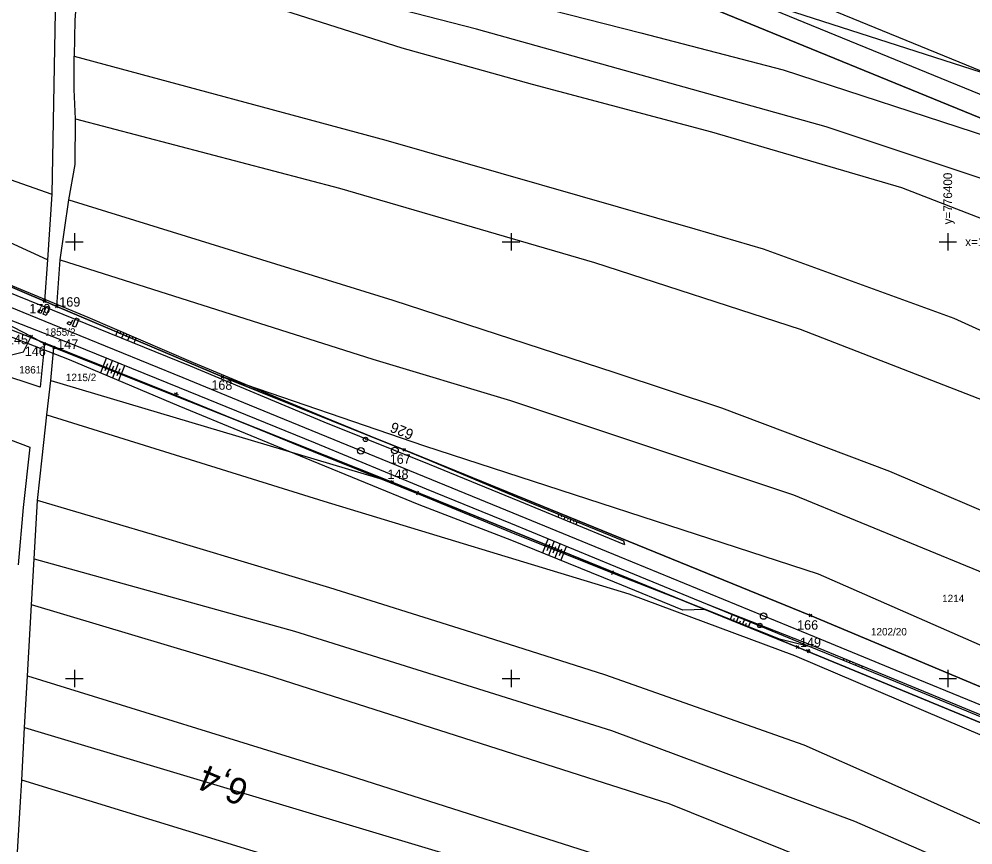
# Model space of a CAD drawing. Extents: x -779302 to -774398, y -1144902 to -1142831.
# Drawn here: x -776612.7 to -776394.2, y -1144138.1 to -1143949 of the extents above; entities that cross this region are included whole.
import ezdxf

# ---------------------------------------------------------------- set-up
doc = ezdxf.new("R2010")
doc.units = 0
for name, color, linetype in [('hektosit - Vrstva 5', 7, 'Continuous'), ('Hranice parcel', 7, 'Continuous'), ('legenda I_5_2 - Vrstva 53', 7, 'Continuous'), ('Parcelní čísla', 7, 'Continuous'), ('SŽDC', 7, 'Continuous'), ('Vrstva 1', 7, 'Continuous'), ('zjednodus_g_situ-seda - Vrstva 1', 7, 'Continuous'), ('zjednodus_g_situ-seda - Vrstva 33', 7, 'Continuous'), ('zjednodus_g_situ-seda - Vrstva 48', 7, 'Continuous'), ('zjednodus_g_situ-seda - Vrstva 49', 7, 'Continuous'), ('zjednodus_g_situ-seda - Vrstva 63', 7, 'Continuous'), ('zjednodus_g_situ-seda - Vrstva 7', 7, 'Continuous')]:
    doc.layers.add(name, color=color, linetype=linetype)

msp = doc.modelspace()

# ---------------------------------------------------------------- linework, layer by layer
at = {"layer": 'hektosit - Vrstva 5'}
for p, q in [((-776600, -1143998), (-776600, -1144002)), ((-776500, -1143998), (-776500, -1144002)), ((-776400, -1143998), (-776400, -1144002)), ((-776602, -1144000), (-776598, -1144000)), ((-776502, -1144000), (-776498, -1144000)), ((-776402, -1144000), (-776398, -1144000)), ((-776600, -1144098), (-776600, -1144102)), ((-776500, -1144098), (-776500, -1144102)), ((-776400, -1144098), (-776400, -1144102)), ((-776602, -1144100), (-776598, -1144100)), ((-776502, -1144100), (-776498, -1144100)), ((-776402, -1144100), (-776398, -1144100))]:
    msp.add_line(p, q, dxfattribs=at)
at = {"layer": 'Hranice parcel'}
for p, q in [((-776606.15, -1144004.1), (-776659.21, -1143979.86)), ((-776605.13, -1143989.13), (-776606.15, -1144004.1)), ((-776603.25, -1144004.14), (-776601.27, -1143990.4)), ((-776606.15, -1144004.1), (-776606.8, -1144013.63)), ((-776604, -1144014.82), (-776603.25, -1144004.14)), ((-776604, -1144014.82), (-776606.8, -1144013.63)), ((-776566.07, -1144030.95), (-776604, -1144014.82)), ((-776609.89, -1144021.72), (-776606.85, -1144023.34)), ((-776604.66, -1144024.21), (-776606.85, -1144023.34)), ((-776605.38, -1144031.75), (-776604.66, -1144024.21)), ((-776604.66, -1144024.21), (-776527.2, -1144055.02)), ((-776606.26, -1144039.66), (-776605.38, -1144031.75)), ((-776605.38, -1144031.75), (-776527.2, -1144055.02)), ((-776609.22, -1144072.59), (-776608.45, -1144059.24)), ((-776609.79, -1144083.15), (-776609.22, -1144072.59)), ((-776610.76, -1144099.41), (-776609.79, -1144083.15)), ((-776611.4, -1144111.19), (-776610.76, -1144099.41)), ((-776612.01, -1144123.26), (-776611.4, -1144111.19))]:
    msp.add_line(p, q, dxfattribs=at)
for points in [[(-776820, -1143895.49), (-776772.87, -1143897.45), (-776747.85, -1143898.96), (-776698.05, -1143910.34), (-776694.83, -1143910.84), (-776657.28, -1143908.19), (-776601.62, -1143899.55), (-776592.84, -1143903.3), (-776597.4, -1143912.49), (-776602.75, -1143931.33), (-776604.39, -1143947.31), (-776605.13, -1143989.13)], [(-776820, -1143895.49), (-776784.26, -1143914.96), (-776722.27, -1143943.99), (-776720.17, -1143944.94), (-776699.56, -1143954.27), (-776655.56, -1143971.36), (-776605.13, -1143989.13)], [(-776111.68, -1144084.62), (-776181.26, -1144059.74), (-776246.74, -1144031.99), (-776297.59, -1144005.18), (-776341.39, -1143983.08), (-776381.58, -1143964.67), (-776441.43, -1143945.4), (-776519.5, -1143926.07), (-776584.9, -1143900.82)], [(-776593.79, -1143913.81), (-776553, -1143929.07), (-776527.51, -1143937.51), (-776470.29, -1143952.19), (-776437.66, -1143960.66), (-776390.42, -1143976.01), (-776344.1, -1143996.17), (-776221.27, -1144057.17), (-776180.2, -1144074), (-776142.2, -1144086.85), (-776107.01, -1144097.64)], [(-776103.17, -1144108.34), (-776139.62, -1144097.29), (-776185.19, -1144082.67), (-776230.28, -1144063.14), (-776268.85, -1144045.98), (-776311.69, -1144022.93), (-776347.15, -1144004.12), (-776382.3, -1143988.84), (-776427.82, -1143973.66), (-776507.88, -1143951.31), (-776536.14, -1143944), (-776596.43, -1143923.1)], [(-776598.61, -1143932.15), (-776599.89, -1143949.22), (-776600.02, -1143957.46)], [(-776098.85, -1144120.12), (-776143.82, -1144104.66), (-776186.51, -1144088.97), (-776252.37, -1144061.74), (-776287.1, -1144045.07), (-776351.09, -1144013.34), (-776382, -1143998.69), (-776410.54, -1143987.67), (-776454.04, -1143974.87), (-776495.11, -1143963.98), (-776524.93, -1143955.67), (-776598.61, -1143932.15)], [(-776606.8, -1144013.63), (-776617.86, -1144008.92), (-776755.18, -1143951.9)], [(-776600.02, -1143957.46), (-776528.66, -1143976.76), (-776457.94, -1143997.05), (-776442.28, -1144001.65), (-776398.64, -1144017.46), (-776351.09, -1144039.08), (-776262.34, -1144082.22), (-776198.07, -1144108.44), (-776142.1, -1144126.74), (-776090.77, -1144146.14)], [(-776599.74, -1143971.88), (-776600.02, -1143965.11), (-776600.02, -1143957.46)], [(-776609.89, -1144021.72), (-776627.91, -1144012.39), (-776712.36, -1143980.08), (-776747.29, -1143966.09)], [(-776601.27, -1143990.4), (-776599.81, -1143982.32), (-776599.74, -1143971.88)], [(-776599.74, -1143971.88), (-776539.25, -1143987.71), (-776480.91, -1144004.77), (-776433.76, -1144019.99), (-776387.97, -1144037.81), (-776365.6, -1144047.46), (-776310.35, -1144075.44), (-776280.61, -1144089.36), (-776258.25, -1144098.68), (-776214.75, -1144117.12), (-776097.7, -1144157.79)], [(-776767.95, -1143981.96), (-776762.67, -1143982.65), (-776729.67, -1143999.15), (-776703.74, -1144010.31), (-776668.57, -1144024.89), (-776610.21, -1144047.01), (-776611.68, -1144060.82), (-776612.85, -1144073.99)], [(-776601.27, -1143990.4), (-776527.05, -1144013.4), (-776476.25, -1144029.92), (-776451.83, -1144038), (-776413.3, -1144052.52), (-776382.54, -1144065.64), (-776348.92, -1144080.63), (-776308.77, -1144099.81), (-776271.78, -1144116.96), (-776235.24, -1144132.31), (-776202.98, -1144142.91), (-776103.02, -1144176.77)], [(-776603.25, -1144004.14), (-776531.61, -1144026.86), (-776500.12, -1144036.38), (-776435.33, -1144057.94), (-776392.95, -1144075.37), (-776356.59, -1144091.91), (-776289.18, -1144124.7), (-776254.94, -1144139.28), (-776198.32, -1144160.66), (-776146.7, -1144178.71), (-776104.57, -1144192.02)], [(-776606.85, -1144023.34), (-776607.85, -1144033.28), (-776617.82, -1144029.98), (-776618.37, -1144026.88), (-776611.66, -1144025.2), (-776609.89, -1144021.72)], [(-776113.15, -1144215.23), (-776237.42, -1144165.58), (-776253.98, -1144158.55), (-776339.24, -1144124.31), (-776431.42, -1144085.55), (-776524.5, -1144047.63), (-776566.07, -1144030.95)], [(-776104.82, -1144208.77), (-776145.81, -1144196.56), (-776234.45, -1144165.02), (-776273.96, -1144148.97), (-776319.4, -1144129.31), (-776389.63, -1144093.66), (-776429.56, -1144076.12), (-776519.73, -1144046.81), (-776566.07, -1144030.95)], [(-776608.45, -1144059.24), (-776607.36, -1144049.49), (-776606.26, -1144039.66)], [(-776606.26, -1144039.66), (-776542.86, -1144059.4), (-776473.03, -1144080.58), (-776435.07, -1144094.71), (-776377.12, -1144119.5), (-776337.3, -1144138.78), (-776296.76, -1144160.19), (-776250.47, -1144178.1), (-776196.94, -1144197.35), (-776161.72, -1144209.31), (-776126.28, -1144219.86)], [(-776527.2, -1144055.02), (-776434.38, -1144092.81), (-776342.13, -1144130.92), (-776325.22, -1144137.73)], [(-776110.54, -1144243.08), (-776159.55, -1144227.35), (-776214.73, -1144208.93), (-776283.73, -1144182.09), (-776414.91, -1144123.19), (-776432.86, -1144115.28), (-776478.51, -1144099.13), (-776510.43, -1144089.03), (-776541.53, -1144079.23), (-776582.13, -1144067.05), (-776608.45, -1144059.24)], [(-776609.22, -1144072.59), (-776549.62, -1144089.18), (-776477.02, -1144111.9), (-776421.35, -1144132.65), (-776283.48, -1144192.64), (-776246.29, -1144206.67), (-776201.94, -1144223.07), (-776173.05, -1144232.7), (-776113.8, -1144251.1)], [(-776118.46, -1144262.59), (-776213.85, -1144232.45), (-776276.83, -1144209.03), (-776421.73, -1144145.66), (-776463.81, -1144128.69), (-776555.71, -1144099.28), (-776609.79, -1144083.15)], [(-776610.76, -1144099.41), (-776538.78, -1144121.66), (-776471.83, -1144143.05), (-776416.15, -1144164.19), (-776357.31, -1144189.49), (-776292.36, -1144218.98), (-776247.15, -1144237), (-776206.49, -1144251.17), (-776124.24, -1144276.84)], [(-776611.4, -1144111.19), (-776509.83, -1144141.71), (-776435.48, -1144167.03), (-776362.11, -1144199.54), (-776309.74, -1144224.06), (-776263.02, -1144242.23), (-776193.31, -1144267.08), (-776128.39, -1144287.08)], [(-776613.35, -1144144.87), (-776612.26, -1144126.98), (-776612.01, -1144123.26)], [(-776132.3, -1144298.01), (-776193.18, -1144278.57), (-776239.59, -1144263.48), (-776301.12, -1144240.48), (-776347.51, -1144219.6), (-776446.62, -1144176.16), (-776482.94, -1144162.91), (-776612.01, -1144123.26)]]:
    msp.add_lwpolyline(points, dxfattribs=at)
at = {"layer": 'legenda I_5_2 - Vrstva 53'}
for points in [[(-776617.86, -1144008.92), (-776606.8, -1144013.63), (-776604, -1144014.82), (-776566.07, -1144030.95), (-776524.5, -1144047.63), (-776431.42, -1144085.55), (-776339.24, -1144124.31)], [(-776342.13, -1144130.92), (-776434.38, -1144092.81), (-776527.2, -1144055.02), (-776604.66, -1144024.21), (-776606.85, -1144023.34), (-776609.89, -1144021.72), (-776627.91, -1144012.39)]]:
    msp.add_lwpolyline(points, dxfattribs=at)
at = {"layer": 'SŽDC'}
for p, q in [((-776606.6, -1144013.83), (-776607.1, -1144013.33)), ((-776606.6, -1144013.43), (-776607.1, -1144013.93)), ((-776607, -1144013.83), (-776606.5, -1144013.33)), ((-776607, -1144013.43), (-776606.5, -1144013.93)), ((-776606.8, -1144013.63), (-776606.8, -1144013.63)), ((-776603.8, -1144015.02), (-776604.3, -1144014.52)), ((-776603.8, -1144014.62), (-776604.3, -1144015.12)), ((-776604.2, -1144015.02), (-776603.7, -1144014.52)), ((-776604.2, -1144014.62), (-776603.7, -1144015.12)), ((-776604, -1144014.82), (-776604, -1144014.82)), ((-776609.69, -1144021.92), (-776610.19, -1144021.42)), ((-776609.69, -1144021.52), (-776610.19, -1144022.02)), ((-776610.09, -1144021.92), (-776609.59, -1144021.42)), ((-776610.09, -1144021.52), (-776609.59, -1144022.02)), ((-776609.89, -1144021.72), (-776609.89, -1144021.72)), ((-776606.65, -1144023.54), (-776607.15, -1144023.04)), ((-776606.65, -1144023.14), (-776607.15, -1144023.64)), ((-776607.05, -1144023.54), (-776606.55, -1144023.04)), ((-776607.05, -1144023.14), (-776606.55, -1144023.64)), ((-776606.85, -1144023.34), (-776606.85, -1144023.34)), ((-776604.46, -1144024.41), (-776604.96, -1144023.91)), ((-776604.46, -1144024.01), (-776604.96, -1144024.51)), ((-776604.86, -1144024.41), (-776604.36, -1144023.91)), ((-776604.86, -1144024.01), (-776604.36, -1144024.51)), ((-776604.66, -1144024.21), (-776604.66, -1144024.21)), ((-776565.87, -1144031.15), (-776566.37, -1144030.65)), ((-776565.87, -1144030.75), (-776566.37, -1144031.25)), ((-776566.27, -1144031.15), (-776565.77, -1144030.65)), ((-776566.27, -1144030.75), (-776565.77, -1144031.25)), ((-776566.07, -1144030.95), (-776566.07, -1144030.95)), ((-776524.3, -1144047.83), (-776524.8, -1144047.33)), ((-776524.3, -1144047.43), (-776524.8, -1144047.93)), ((-776524.7, -1144047.83), (-776524.2, -1144047.33)), ((-776524.7, -1144047.43), (-776524.2, -1144047.93)), ((-776524.5, -1144047.63), (-776524.5, -1144047.63)), ((-776527, -1144055.22), (-776527.5, -1144054.72)), ((-776527, -1144054.82), (-776527.5, -1144055.32)), ((-776527.4, -1144055.22), (-776526.9, -1144054.72)), ((-776527.4, -1144054.82), (-776526.9, -1144055.32)), ((-776527.2, -1144055.02), (-776527.2, -1144055.02)), ((-776431.22, -1144085.75), (-776431.72, -1144085.25)), ((-776431.22, -1144085.35), (-776431.72, -1144085.85)), ((-776431.62, -1144085.75), (-776431.12, -1144085.25)), ((-776431.62, -1144085.35), (-776431.12, -1144085.85)), ((-776431.42, -1144085.55), (-776431.42, -1144085.55)), ((-776434.18, -1144093.01), (-776434.68, -1144092.51)), ((-776434.18, -1144092.61), (-776434.68, -1144093.11)), ((-776434.58, -1144093.01), (-776434.08, -1144092.51)), ((-776434.58, -1144092.61), (-776434.08, -1144093.11)), ((-776434.38, -1144092.81), (-776434.38, -1144092.81))]:
    msp.add_line(p, q, dxfattribs=at)
for points in [[(-776098.59, -1144230.98), (-776104.51, -1144228.21), (-776116.08, -1144223.44), (-776126.28, -1144219.86), (-776203.96, -1144186.83), (-776252.27, -1144167.08), (-776325.22, -1144137.73), (-776342.13, -1144130.92), (-776434.38, -1144092.81), (-776527.2, -1144055.02), (-776604.66, -1144024.21), (-776606.85, -1144023.34), (-776609.89, -1144021.72), (-776627.91, -1144012.39), (-776712.36, -1143980.08), (-776747.29, -1143966.09), (-776893.47, -1143907.54), (-776959.34, -1143880.62), (-776970.83, -1143876.37), (-776982.48, -1143870.69)], [(-776932.26, -1143880.54), (-776911.85, -1143884.6), (-776911.17, -1143889.61), (-776861.29, -1143910.51), (-776802.08, -1143934.12), (-776755.18, -1143951.9), (-776617.86, -1144008.92), (-776606.8, -1144013.63), (-776604, -1144014.82), (-776566.07, -1144030.95), (-776524.5, -1144047.63), (-776431.42, -1144085.55), (-776339.24, -1144124.31), (-776253.98, -1144158.55), (-776237.42, -1144165.58), (-776113.15, -1144215.23), (-776109.59, -1144216.67), (-776105.05, -1144218.51), (-776101.21, -1144220.07), (-776096.42, -1144222.78), (-776095.57, -1144223.11)]]:
    msp.add_lwpolyline(points, dxfattribs=at)
at = {"layer": 'Vrstva 1'}
for points in [[(-775713.68, -1144238.31), (-776879.99, -1143761.57), (-776992.36, -1144036.48), (-775826.05, -1144513.22)], [(-775828.78, -1144506.7), (-776985.84, -1144033.74), (-776877.25, -1143768.09), (-775720.2, -1144241.05)], [(-775726.71, -1144243.78), (-776684.76, -1143852.17), (-776789.57, -1144108.58), (-775831.52, -1144500.19)], [(-775831.52, -1144500.19), (-776789.57, -1144108.58), (-776684.76, -1143852.17), (-775726.71, -1144243.78)]]:
    msp.add_lwpolyline(points, close=True, dxfattribs=at)
at = {"layer": 'zjednodus_g_situ-seda - Vrstva 1'}
msp.add_lwpolyline([(-776392.07, -1144106.25), (-776411.79, -1144098.15), (-776430.52, -1144090.47), (-776454.34, -1144080.7), (-776475.2, -1144072.15), (-776499.53, -1144062.17), (-776519.84, -1144053.85), (-776543.88, -1144043.98), (-776559.89, -1144037.42), (-776575.11, -1144031.19), (-776598.67, -1144021.52), (-776616.38, -1144014.26)], dxfattribs=at)
at = {"layer": 'zjednodus_g_situ-seda - Vrstva 33'}
for points in [[(-776606.47, -1144016.87), (-776607.16, -1144016.59), (-776606.4, -1144014.72), (-776605.71, -1144015.01)], [(-776599.75, -1144019.58), (-776600.44, -1144019.29), (-776599.68, -1144017.43), (-776598.99, -1144017.71)]]:
    msp.add_lwpolyline(points, close=True, dxfattribs=at)
for points in [[(-776607.17, -1144015.23), (-776607.65, -1144016.39), (-776608.13, -1144016.2), (-776608.26, -1144016.09), (-776608.28, -1144015.86), (-776608.24, -1144015.76), (-776608.06, -1144015.61), (-776607.89, -1144015.62), (-776607.41, -1144015.82)], [(-776600.45, -1144017.94), (-776600.93, -1144019.1), (-776601.41, -1144018.9), (-776601.54, -1144018.79), (-776601.56, -1144018.56), (-776601.52, -1144018.46), (-776601.34, -1144018.31), (-776601.17, -1144018.33), (-776600.69, -1144018.53)]]:
    msp.add_lwpolyline(points, dxfattribs=at)
at = {"layer": 'zjednodus_g_situ-seda - Vrstva 48'}
for p, q in [((-776590.05, -1144020.27), (-776590.58, -1144021.5)), ((-776589.36, -1144020.56), (-776589.62, -1144021.17)), ((-776588.67, -1144020.86), (-776589.19, -1144022.07)), ((-776587.98, -1144021.15), (-776588.24, -1144021.75)), ((-776587.29, -1144021.45), (-776587.8, -1144022.64)), ((-776586.6, -1144021.74), (-776586.86, -1144022.33)), ((-776585.91, -1144022.04), (-776586.41, -1144023.2)), ((-776593.39, -1144028.53), (-776592.63, -1144026.64)), ((-776592.69, -1144028.81), (-776592.32, -1144027.86)), ((-776592, -1144029.09), (-776591.24, -1144027.2)), ((-776590.6, -1144029.64), (-776589.85, -1144027.77)), ((-776593.42, -1144028.52), (-776594.03, -1144030.03)), ((-776592.72, -1144028.8), (-776593.03, -1144029.56)), ((-776592.03, -1144029.07), (-776592.64, -1144030.61)), ((-776591.33, -1144029.35), (-776591.64, -1144030.13)), ((-776591.3, -1144029.36), (-776590.93, -1144028.42)), ((-776590.64, -1144029.63), (-776591.26, -1144031.19)), ((-776589.94, -1144029.91), (-776590.25, -1144030.7)), ((-776589.91, -1144029.92), (-776589.53, -1144028.98)), ((-776589.21, -1144030.2), (-776588.47, -1144028.33)), ((-776589.24, -1144030.19), (-776589.88, -1144031.78)), ((-776489.07, -1144062.46), (-776489.31, -1144063.05)), ((-776488.37, -1144062.75), (-776488.49, -1144063.04)), ((-776487.68, -1144063.03), (-776487.92, -1144063.62)), ((-776486.99, -1144063.32), (-776487.11, -1144063.61)), ((-776486.29, -1144063.6), (-776486.54, -1144064.2)), ((-776485.6, -1144063.89), (-776485.72, -1144064.19)), ((-776484.91, -1144064.17), (-776485.15, -1144064.77)), ((-776492.16, -1144069.72), (-776491.49, -1144068.06)), ((-776491.46, -1144070), (-776491.13, -1144069.17)), ((-776490.77, -1144070.28), (-776490.11, -1144068.63)), ((-776489.37, -1144070.84), (-776488.72, -1144069.2)), ((-776492.18, -1144069.71), (-776492.79, -1144071.24)), ((-776491.48, -1144069.99), (-776491.79, -1144070.76)), ((-776490.78, -1144070.27), (-776491.4, -1144071.81)), ((-776490.09, -1144070.55), (-776490.4, -1144071.32)), ((-776490.07, -1144070.56), (-776489.74, -1144069.74)), ((-776489.39, -1144070.83), (-776490.01, -1144072.38)), ((-776488.69, -1144071.11), (-776489, -1144071.88)), ((-776488.68, -1144071.11), (-776488.35, -1144070.3)), ((-776488, -1144071.39), (-776488.62, -1144072.94)), ((-776487.98, -1144071.39), (-776487.33, -1144069.77)), ((-776449.77, -1144086.49), (-776449.33, -1144085.39)), ((-776449.08, -1144086.77), (-776448.86, -1144086.22)), ((-776448.38, -1144087.05), (-776447.95, -1144085.96)), ((-776447.68, -1144087.33), (-776447.47, -1144086.79)), ((-776446.99, -1144087.6), (-776446.56, -1144086.54)), ((-776446.29, -1144087.88), (-776446.08, -1144087.35)), ((-776445.59, -1144088.16), (-776445.18, -1144087.11)), ((-776423.78, -1144095.44), (-776423.94, -1144095.85)), ((-776423.08, -1144095.73), (-776423.17, -1144095.93)), ((-776422.39, -1144096.01), (-776422.55, -1144096.42)), ((-776421.7, -1144096.3), (-776421.78, -1144096.5)), ((-776421, -1144096.59), (-776421.16, -1144096.98)), ((-776420.31, -1144096.87), (-776420.39, -1144097.07)), ((-776419.61, -1144097.16), (-776419.78, -1144097.55))]:
    msp.add_line(p, q, dxfattribs=at)
at = {"layer": 'zjednodus_g_situ-seda - Vrstva 49'}
for points in [[(-776455.48, -1144084.21), (-776460.7, -1144084.33), (-776476.33, -1144077.95), (-776499.84, -1144068.37), (-776521.05, -1144060.27), (-776545.65, -1144050.16), (-776576.02, -1144037.61), (-776601.11, -1144027.05), (-776617.22, -1144020.76), (-776633.99, -1144014.11), (-776657.69, -1144004.15), (-776680.17, -1143995.24), (-776701.4, -1143986.3), (-776722.06, -1143978.39), (-776740.32, -1143970.09)], [(-776431.5, -1144092.78), (-776438.51, -1144090.99), (-776455.48, -1144084.21), (-776475.22, -1144076.5), (-776499.98, -1144066.59), (-776520.06, -1144058.24), (-776545.23, -1144048.08), (-776575.75, -1144035.58), (-776601.52, -1144025.28), (-776616.83, -1144019.28), (-776632.84, -1144013.05), (-776656.82, -1144003.29), (-776679.44, -1143993.86), (-776700.3, -1143985.41), (-776721.05, -1143977.01), (-776740.32, -1143970.09)], [(-776473.96, -1144069.4), (-776474.21, -1144068.58), (-776497.8, -1144058.87), (-776518.68, -1144050.08), (-776542.45, -1144040.31), (-776572.7, -1144027.7), (-776596.82, -1144017.37), (-776614.98, -1144009.8), (-776629.02, -1144004.08), (-776653.1, -1143994.29), (-776677.17, -1143984.36), (-776698.68, -1143975.81), (-776705.61, -1143973.55)], [(-776473.96, -1144069.4), (-776498.02, -1144059.45), (-776518.71, -1144050.97), (-776542.83, -1144041.32), (-776573.43, -1144028.49), (-776597.28, -1144018.78), (-776615.57, -1144011.36), (-776630.29, -1144005.35), (-776653.73, -1143995.64), (-776677.1, -1143986.07), (-776698.93, -1143976.53), (-776705.61, -1143973.55)], [(-776455.03, -1144083.03), (-776476.02, -1144074.43), (-776500.08, -1144064.52), (-776519.37, -1144056.67), (-776544.75, -1144046.12), (-776560.76, -1144039.59), (-776575.89, -1144033.44), (-776600.19, -1144023.56), (-776616.99, -1144017.02), (-776632.28, -1144010.5)], [(-776229.97, -1144175.53), (-776243.26, -1144170.11), (-776269.19, -1144159.31), (-776288.26, -1144151.69), (-776307.22, -1144143.79), (-776330.9, -1144134.03), (-776352.06, -1144125.33), (-776369.55, -1144118.18), (-776393.41, -1144108.37), (-776413.17, -1144100.24), (-776431.5, -1144092.78), (-776455.03, -1144083.03)], [(-776229.97, -1144175.53), (-776244.46, -1144169.05), (-776268.99, -1144158.9), (-776288, -1144151.25), (-776307.06, -1144143.46), (-776330.66, -1144133.68), (-776351.74, -1144124.88), (-776369.61, -1144117.58), (-776393.25, -1144108.04), (-776412.87, -1144099.93), (-776431.26, -1144092.36), (-776455.03, -1144083.03)]]:
    msp.add_lwpolyline(points, dxfattribs=at)
at = {"layer": 'zjednodus_g_situ-seda - Vrstva 63'}
msp.add_line((-776526.53, -1144047.83), (-776526.62, -1144047.79), dxfattribs=at)
msp.add_circle((-776526.58, -1144047.81), 0.756, dxfattribs=at)
at = {"layer": 'zjednodus_g_situ-seda - Vrstva 7'}
for p, q in [((-776576.82, -1144035.32), (-776576.44, -1144034.4)), ((-776576.17, -1144035.05), (-776577.1, -1144034.67)), ((-776533.29, -1144045.28), (-776533.38, -1144045.24)), ((-776520.92, -1144057.66), (-776521.85, -1144057.29)), ((-776521.57, -1144057.94), (-776521.2, -1144057.01)), ((-776476.29, -1144075.93), (-776477.22, -1144075.55)), ((-776476.94, -1144076.2), (-776476.56, -1144075.28)), ((-776442.99, -1144087.88), (-776443.09, -1144087.84)), ((-776432.07, -1144094.12), (-776431.69, -1144093.2)), ((-776431.41, -1144093.85), (-776432.34, -1144093.47))]:
    msp.add_line(p, q, dxfattribs=at)
for centre, radius in [((-776533.33, -1144045.26), 0.5), ((-776534.41, -1144047.87), 0.75), ((-776442.16, -1144085.7), 0.75), ((-776443.04, -1144087.86), 0.5)]:
    msp.add_circle(centre, radius, dxfattribs=at)

# ---------------------------------------------------------------- texts
at = {"layer": 'hektosit - Vrstva 5'}
msp.add_text('y=776400', height=2, rotation=90, dxfattribs=at).set_placement((-776399, -1143996))
msp.add_text('x=1144000', height=2, dxfattribs=at).set_placement((-776396, -1144001))
at = {"layer": 'Parcelní čísla'}
for s, p in [('1855/2', (-776606.69, -1144021.52)), ('1861', (-776612.63, -1144030.16)), ('1215/2', (-776601.94, -1144031.91)), ('1214', (-776401.29, -1144082.52)), ('1202/20', (-776417.58, -1144090.14))]:
    msp.add_text(s, height=1.7, dxfattribs=at).set_placement(p)
at = {"layer": 'SŽDC'}
for s, p in [('170', (-776610.31, -1144016.39)), ('169', (-776603.45, -1144014.85)), ('145', (-776615.44, -1144023.45)), ('147', (-776603.93, -1144024.52)), ('146', (-776611.35, -1144026.14)), ('168', (-776568.63, -1144033.89)), ('167', (-776527.79, -1144050.84)), ('148', (-776528.3, -1144054.32)), ('166', (-776434.49, -1144088.82)), ('149', (-776433.85, -1144092.82))]:
    msp.add_text(s, height=2.16, dxfattribs=at).set_placement(p)
at = {"layer": 'zjednodus_g_situ-seda - Vrstva 63'}
msp.add_text('626', height=2.4, rotation=157.6855, dxfattribs=at).set_placement((-776522.07, -1144043.22))
at = {"layer": 'zjednodus_g_situ-seda - Vrstva 7'}
msp.add_text('6,4', height=6, rotation=157.6855, dxfattribs=at).set_placement((-776559.61, -1144123.8))

doc.saveas('drawing.dxf')
